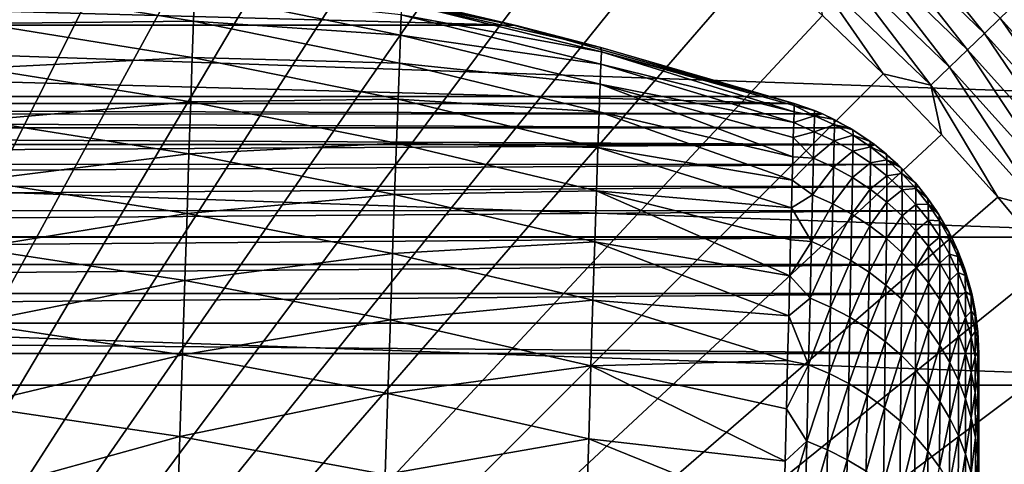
# Model space of a CAD drawing. Header units: metres. Extents: x -24 to 72, y -247 to 22.
# Tile 479 of 573: x 7.07 to 15.72, y 11.23 to 15.14. Entities that reach past the tile are written whole.
import ezdxf

# ---------------------------------------------------------------- set-up
doc = ezdxf.new("R2010")
doc.units = ezdxf.units.M
doc.layers.add('solid_509589_MEDIA_SW0001', color=7, linetype='CONTINUOUS')

msp = doc.modelspace()

# ---------------------------------------------------------------- linework, layer by layer
at = {"layer": 'solid_509589_MEDIA_SW0001'}
for points in [[(7.244887, 19.424294, 132.530869), (6.546972, 19.670504, 132.530869), (0, 0, 132.892746)], [(7.933569, 19.15333, 132.530869), (7.244887, 19.424294, 132.530869), (0, 0, 132.892746)], [(8.612141, 18.857958, 132.530869), (7.933569, 19.15333, 132.530869), (0, 0, 132.892746)], [(9.279737, 18.538555, 132.530869), (8.612141, 18.857958, 132.530869), (0, 0, 132.892746)], [(9.93551, 18.195526, 132.530869), (9.279737, 18.538555, 132.530869), (0, 0, 132.892746)], [(10.578619, 17.829311, 132.530869), (9.93551, 18.195526, 132.530869), (0, 0, 132.892746)], [(11.208249, 17.440376, 132.530869), (10.578619, 17.829311, 132.530869), (0, 0, 132.892746)], [(11.823595, 17.029215, 132.530869), (11.208249, 17.440376, 132.530869), (0, 0, 132.892746)], [(12.423874, 16.596352, 132.530869), (11.823595, 17.029215, 132.530869), (0, 0, 132.892746)], [(13.00832, 16.14234, 132.530869), (12.423874, 16.596352, 132.530869), (0, 0, 132.892746)], [(14.593171, 16.207357, 132.148819), (14.464377, 16.06432, 132.280243), (15.549733, 15.016203, 132.280243)], [(15.68819, 15.14991, 132.148819), (14.593171, 16.207357, 132.148819), (15.549733, 15.016203, 132.280243)], [(13.576189, 15.667758, 132.530869), (13.00832, 16.14234, 132.530869), (0, 0, 132.892746)], [(14.464377, 16.06432, 132.280243), (14.3253, 15.909858, 132.385696), (15.400221, 14.87182, 132.385696)], [(15.549733, 15.016203, 132.280243), (14.464377, 16.06432, 132.280243), (15.400221, 14.87182, 132.385696)], [(14.3253, 15.909858, 132.385696), (14.178271, 15.746566, 132.463425), (15.242159, 14.719182, 132.463425)], [(15.400221, 14.87182, 132.385696), (14.3253, 15.909858, 132.385696), (15.242159, 14.719182, 132.463425)], [(14.178271, 15.746566, 132.463425), (14.025755, 15.577179, 132.5121), (15.078198, 14.560847, 132.5121)], [(15.242159, 14.719182, 132.463425), (14.178271, 15.746566, 132.463425), (15.078198, 14.560847, 132.5121)], [(14.126758, 15.173208, 132.530869), (13.576189, 15.667758, 132.530869), (0, 0, 132.892746)], [(-17.236036, 14.462679), (-16.185291, 15.629663), (17.236036, 14.462679)], [(-16.185291, 15.629663), (16.185291, 15.629663), (17.236036, 14.462679)], [(11.413088, 15.089697, 133.193756), (-11.415295, 15.089074, 133.193756), (-8.915095, 15.642687, 133.193756)], [(11.413088, 15.089697, 133.193756), (-8.915095, 15.642687, 133.193756), (8.909823, 15.644173, 133.193756)], [(11.413088, 15.089697, 133.193756), (8.909823, 15.644173, 133.193756), (10.423511, 15.326017, 244.809753)], [(14.025755, 15.577179, 132.5121), (14.126758, 15.173208, 132.530869), (14.659324, 14.659324, 132.530869)], [(15.078198, 14.560847, 132.5121), (14.025755, 15.577179, 132.5121), (14.659324, 14.659324, 132.530869)], [(8.600342, 15.122923, 253.175781), (6.742977, 15.426916, 253.170914), (6.733913, 15.103906, 255.235352)], [(8.600342, 15.122923, 253.175781), (8.608658, 15.373515, 251.098099), (6.742977, 15.426916, 253.170914)], [(10.418452, 15.001773, 251.112167), (8.608658, 15.373515, 251.098099), (8.600342, 15.122923, 253.175781)], [(10.418452, 15.001773, 251.112167), (10.425028, 15.179905, 249.019806), (8.608658, 15.373515, 251.098099)], [(11.413088, 15.089697, 133.193756), (10.423511, 15.326017, 244.809753), (11.447177, 15.08116, 244.809753)], [(10.42892, 15.287428, 246.918381), (11.447177, 15.08116, 244.809753), (10.423511, 15.326017, 244.809753)], [(10.425028, 15.179905, 249.019806), (12.184424, 14.853062, 246.926208), (10.42892, 15.287428, 246.918381)], [(10.42892, 15.287428, 246.918381), (12.180499, 14.890753, 244.809753), (11.447177, 15.08116, 244.809753)], [(10.42892, 15.287428, 246.918381), (12.184424, 14.853062, 246.926208), (12.180499, 14.890753, 244.809753)], [(15.813272, 15.270699, 131.993607), (15.68819, 15.14991, 132.148819), (16.706779, 14.018653, 132.148819)], [(14.659324, 14.659324, 132.530869), (14.126758, 15.173208, 132.530869), (0, 0, 132.892746)], [(10.418452, 15.001773, 251.112167), (12.180363, 14.746848, 249.034714), (10.425028, 15.179905, 249.019806)], [(10.425028, 15.179905, 249.019806), (12.180363, 14.746848, 249.034714), (12.184424, 14.853062, 246.926208)], [(15.68819, 15.14991, 132.148819), (15.549733, 15.016203, 132.280243), (16.559332, 13.89493, 132.280243)], [(16.706779, 14.018653, 132.148819), (15.68819, 15.14991, 132.148819), (16.559332, 13.89493, 132.280243)], [(-11.415295, 15.089074, 133.193756), (13.879194, 14.400562, 133.193756), (-13.879194, 14.400562, 133.193756)], [(11.413088, 15.089697, 133.193756), (13.879194, 14.400562, 133.193756), (-11.415295, 15.089074, 133.193756)], [(8.589544, 14.802808, 255.241058), (6.733913, 15.103906, 255.235352), (6.722677, 14.711727, 257.285614)], [(8.589544, 14.802808, 255.241058), (8.600342, 15.122923, 253.175781), (6.733913, 15.103906, 255.235352)], [(10.409332, 14.7539, 253.193573), (8.600342, 15.122923, 253.175781), (8.589544, 14.802808, 255.241058)], [(10.409332, 14.7539, 253.193573), (10.418452, 15.001773, 251.112167), (8.600342, 15.122923, 253.175781)], [(11.413088, 15.089697, 133.193756), (13.879194, 14.400562, 244.809753), (13.879194, 14.400562, 133.193756)], [(11.413088, 15.089697, 133.193756), (12.180499, 14.890753, 244.809753), (13.879194, 14.400562, 244.809753)], [(11.413088, 15.089697, 133.193756), (11.447177, 15.08116, 244.809753), (12.180499, 14.890753, 244.809753)], [(10.409332, 14.7539, 253.193573), (12.173945, 14.570768, 251.133408), (10.418452, 15.001773, 251.112167)], [(10.418452, 15.001773, 251.112167), (12.173945, 14.570768, 251.133408), (12.180363, 14.746848, 249.034714)], [(15.549733, 15.016203, 132.280243), (15.400221, 14.87182, 132.385696), (16.400112, 13.761328, 132.385696)], [(16.559332, 13.89493, 132.280243), (15.549733, 15.016203, 132.280243), (16.400112, 13.761328, 132.385696)], [(12.184424, 14.853062, 246.926208), (13.879194, 14.400562, 244.809753), (12.180499, 14.890753, 244.809753)], [(8.576406, 14.414065, 257.292053), (8.589544, 14.802808, 255.241058), (6.722677, 14.711727, 257.285614)], [(10.397805, 14.437151, 255.262146), (8.589544, 14.802808, 255.241058), (8.576406, 14.414065, 257.292053)], [(10.397805, 14.437151, 255.262146), (10.409332, 14.7539, 253.193573), (8.589544, 14.802808, 255.241058)], [(12.184424, 14.853062, 246.926208), (12.180363, 14.746848, 249.034714), (13.877098, 14.325654, 247.909073)], [(12.184424, 14.853062, 246.926208), (13.878666, 14.381843, 246.359177), (13.879194, 14.400562, 244.809753)], [(12.184424, 14.853062, 246.926208), (13.877098, 14.325654, 247.909073), (13.878666, 14.381843, 246.359177)], [(15.400221, 14.87182, 132.385696), (15.242159, 14.719182, 132.463425), (16.231789, 13.620088, 132.463425)], [(16.400112, 13.761328, 132.385696), (15.400221, 14.87182, 132.385696), (16.231789, 13.620088, 132.463425)], [(8.576406, 14.414065, 257.292053), (6.722677, 14.711727, 257.285614), (6.7094, 14.251297, 259.319794)], [(10.397805, 14.437151, 255.262146), (12.165291, 14.32566, 253.220459), (10.409332, 14.7539, 253.193573)], [(10.409332, 14.7539, 253.193573), (12.165291, 14.32566, 253.220459), (12.173945, 14.570768, 251.133408)], [(12.180363, 14.746848, 249.034714), (12.173945, 14.570768, 251.133408), (13.874516, 14.231953, 249.458755)], [(12.180363, 14.746848, 249.034714), (13.874516, 14.231953, 249.458755), (13.877098, 14.325654, 247.909073)], [(15.242159, 14.719182, 132.463425), (15.078198, 14.560847, 132.5121), (16.057182, 13.473576, 132.5121)], [(16.231789, 13.620088, 132.463425), (15.242159, 14.719182, 132.463425), (16.057182, 13.473576, 132.5121)], [(15.173208, 14.126758, 132.530869), (14.659324, 14.659324, 132.530869), (0, 0, 132.892746)], [(15.078198, 14.560847, 132.5121), (14.659324, 14.659324, 132.530869), (15.173208, 14.126758, 132.530869)], [(12.173945, 14.570768, 251.133408), (12.165291, 14.32566, 253.220459), (13.866414, 13.932125, 252.5522)], [(12.173945, 14.570768, 251.133408), (13.866414, 13.932125, 252.5522), (13.870944, 14.100765, 251.006775)], [(12.173945, 14.570768, 251.133408), (13.870944, 14.100765, 251.006775), (13.874516, 14.231953, 249.458755)], [(15.078198, 14.560847, 132.5121), (15.173208, 14.126758, 132.530869), (15.667758, 13.576189, 132.530869)], [(16.057182, 13.473576, 132.5121), (15.078198, 14.560847, 132.5121), (15.667758, 13.576189, 132.530869)], [(-18.202648, 13.225469), (-17.236036, 14.462679), (18.202648, 13.225469)], [(-17.236036, 14.462679), (17.236036, 14.462679), (18.202648, 13.225469)], [(-14.128855, 14.307304, 133.193756), (-13.879194, 14.400562, 133.193756), (14.12726, 14.307815, 133.193756)], [(-13.879194, 14.400562, 133.193756), (13.879194, 14.400562, 133.193756), (14.12726, 14.307815, 133.193756)], [(8.56107, 13.957583, 259.326874), (8.576406, 14.414065, 257.292053), (6.7094, 14.251297, 259.319794)], [(10.384009, 14.052389, 257.31601), (8.576406, 14.414065, 257.292053), (8.56107, 13.957583, 259.326874)], [(10.384009, 14.052389, 257.31601), (10.397805, 14.437151, 255.262146), (8.576406, 14.414065, 257.292053)], [(10.384009, 14.052389, 257.31601), (12.15452, 14.012357, 255.294022), (10.397805, 14.437151, 255.262146)], [(10.397805, 14.437151, 255.262146), (12.15452, 14.012357, 255.294022), (12.165291, 14.32566, 253.220459)], [(14.05781, 14.28998, 247.262909), (13.878666, 14.381843, 246.359177), (13.877098, 14.325654, 247.909073)], [(13.878666, 14.381843, 246.359177), (14.05799, 14.33706, 244.809753), (13.879194, 14.400562, 244.809753)], [(14.05781, 14.28998, 247.262909), (14.05799, 14.33706, 244.809753), (13.878666, 14.381843, 246.359177)], [(13.879194, 14.400562, 133.193756), (14.05799, 14.33706, 244.809753), (14.126555, 14.30813, 244.809753)], [(14.12726, 14.307815, 133.193756), (13.879194, 14.400562, 133.193756), (14.126555, 14.30813, 244.809753)], [(13.879194, 14.400562, 133.193756), (13.879194, 14.400562, 244.809753), (14.05799, 14.33706, 244.809753)], [(-14.128855, 14.307304, 133.193756), (14.363544, 14.18655, 133.193756), (-14.365097, 14.186256, 133.193756)], [(-14.128855, 14.307304, 133.193756), (14.12726, 14.307815, 133.193756), (14.363544, 14.18655, 133.193756)], [(12.165291, 14.32566, 253.220459), (12.15452, 14.012357, 255.294022), (13.860956, 13.72615, 254.093689)], [(12.165291, 14.32566, 253.220459), (13.860956, 13.72615, 254.093689), (13.866414, 13.932125, 252.5522)], [(14.05781, 14.28998, 247.262909), (13.877098, 14.325654, 247.909073), (13.874516, 14.231953, 249.458755)], [(14.054401, 14.150208, 249.70372), (14.05781, 14.28998, 247.262909), (13.874516, 14.231953, 249.458755)], [(14.231565, 14.2117, 247.263382), (14.05781, 14.28998, 247.262909), (14.054401, 14.150208, 249.70372)], [(14.05781, 14.28998, 247.262909), (14.126555, 14.30813, 244.809753), (14.05799, 14.33706, 244.809753)], [(14.05781, 14.28998, 247.262909), (14.230882, 14.258894, 244.809753), (14.126555, 14.30813, 244.809753)], [(14.231565, 14.2117, 247.263382), (14.230882, 14.258894, 244.809753), (14.05781, 14.28998, 247.262909)], [(14.12726, 14.307815, 133.193756), (14.126555, 14.30813, 244.809753), (14.230882, 14.258894, 244.809753)], [(14.12726, 14.307815, 133.193756), (14.230882, 14.258894, 244.809753), (14.362453, 14.187196, 244.809753)], [(14.363544, 14.18655, 133.193756), (14.12726, 14.307815, 133.193756), (14.362453, 14.187196, 244.809753)], [(8.56107, 13.957583, 259.326874), (6.7094, 14.251297, 259.319794), (6.694214, 13.723528, 261.335999)], [(14.054401, 14.150208, 249.70372), (13.874516, 14.231953, 249.458755), (13.870944, 14.100765, 251.006775)], [(14.22895, 14.071856, 249.704468), (14.231565, 14.2117, 247.263382), (14.054401, 14.150208, 249.70372)], [(14.395805, 14.120667, 247.263275), (14.231565, 14.2117, 247.263382), (14.22895, 14.071856, 249.704468)], [(14.231565, 14.2117, 247.263382), (14.362453, 14.187196, 244.809753), (14.230882, 14.258894, 244.809753)], [(14.231565, 14.2117, 247.263382), (14.39458, 14.167952, 244.809753), (14.362453, 14.187196, 244.809753)], [(14.395805, 14.120667, 247.263275), (14.39458, 14.167952, 244.809753), (14.231565, 14.2117, 247.263382)], [(-14.365097, 14.186256, 133.193756), (14.585182, 14.038223, 133.193756), (-14.585606, 14.038886, 133.193756)], [(-14.365097, 14.186256, 133.193756), (14.363544, 14.18655, 133.193756), (14.585182, 14.038223, 133.193756)], [(15.667758, 13.576189, 132.530869), (15.173208, 14.126758, 132.530869), (0, 0, 132.892746)], [(14.048687, 13.918866, 252.129425), (14.054401, 14.150208, 249.70372), (13.870944, 14.100765, 251.006775)], [(14.22895, 14.071856, 249.704468), (14.054401, 14.150208, 249.70372), (14.048687, 13.918866, 252.129425)], [(14.394193, 13.980622, 249.704041), (14.395805, 14.120667, 247.263275), (14.22895, 14.071856, 249.704468)], [(14.363544, 14.18655, 133.193756), (14.362453, 14.187196, 244.809753), (14.39458, 14.167952, 244.809753)], [(14.363544, 14.18655, 133.193756), (14.547646, 14.066009, 244.809753), (14.583594, 14.039424, 244.809753)], [(14.585182, 14.038223, 133.193756), (14.363544, 14.18655, 133.193756), (14.583594, 14.039424, 244.809753)], [(14.363544, 14.18655, 133.193756), (14.39458, 14.167952, 244.809753), (14.547646, 14.066009, 244.809753)], [(14.549877, 14.018141, 247.262589), (14.395805, 14.120667, 247.263275), (14.394193, 13.980622, 249.704041)], [(14.395805, 14.120667, 247.263275), (14.547646, 14.066009, 244.809753), (14.39458, 14.167952, 244.809753)], [(14.549877, 14.018141, 247.262589), (14.547646, 14.066009, 244.809753), (14.395805, 14.120667, 247.263275)], [(-14.585606, 14.038886, 133.193756), (14.585182, 14.038223, 133.193756), (-14.787996, 13.866875, 133.193756)], [(-14.787996, 13.866875, 133.193756), (14.585182, 14.038223, 133.193756), (14.789211, 13.864739, 133.193756)], [(10.36808, 13.600474, 259.353333), (10.384009, 14.052389, 257.31601), (8.56107, 13.957583, 259.326874)], [(10.36808, 13.600474, 259.353333), (12.141751, 13.631695, 257.352264), (10.384009, 14.052389, 257.31601)], [(10.384009, 14.052389, 257.31601), (12.141751, 13.631695, 257.352264), (12.15452, 14.012357, 255.294022)], [(14.048687, 13.918866, 252.129425), (13.870944, 14.100765, 251.006775), (13.866414, 13.932125, 252.5522)], [(14.224147, 13.840622, 252.13028), (14.22895, 14.071856, 249.704468), (14.048687, 13.918866, 252.129425)], [(14.394193, 13.980622, 249.704041), (14.22895, 14.071856, 249.704468), (14.224147, 13.840622, 252.13028)], [(14.54932, 13.877791, 249.702408), (14.549877, 14.018141, 247.262589), (14.394193, 13.980622, 249.704041)], [(14.549877, 14.018141, 247.262589), (14.583594, 14.039424, 244.809753), (14.547646, 14.066009, 244.809753)], [(14.693218, 13.905372, 247.261276), (14.549877, 14.018141, 247.262589), (14.54932, 13.877791, 249.702408)], [(14.549877, 14.018141, 247.262589), (14.690087, 13.954077, 244.809753), (14.583594, 14.039424, 244.809753)], [(14.693218, 13.905372, 247.261276), (14.690087, 13.954077, 244.809753), (14.549877, 14.018141, 247.262589)], [(14.585182, 14.038223, 133.193756), (14.583594, 14.039424, 244.809753), (14.690087, 13.954077, 244.809753)], [(14.585182, 14.038223, 133.193756), (14.690087, 13.954077, 244.809753), (14.786536, 13.867303, 244.809753)], [(14.789211, 13.864739, 133.193756), (14.585182, 14.038223, 133.193756), (14.786536, 13.867303, 244.809753)], [(8.543681, 13.434252, 261.343597), (8.56107, 13.957583, 259.326874), (6.694214, 13.723528, 261.335999)], [(10.36808, 13.600474, 259.353333), (8.56107, 13.957583, 259.326874), (8.543681, 13.434252, 261.343597)], [(12.15452, 14.012357, 255.294022), (12.141751, 13.631695, 257.352264), (13.854599, 13.482961, 255.630173)], [(12.15452, 14.012357, 255.294022), (13.854599, 13.482961, 255.630173), (13.860956, 13.72615, 254.093689)], [(14.048687, 13.918866, 252.129425), (13.866414, 13.932125, 252.5522), (13.860956, 13.72615, 254.093689)], [(14.390537, 13.749413, 252.129333), (14.394193, 13.980622, 249.704041), (14.224147, 13.840622, 252.13028)], [(14.54932, 13.877791, 249.702408), (14.394193, 13.980622, 249.704041), (14.390537, 13.749413, 252.129333)], [(14.693218, 13.905372, 247.261276), (14.786536, 13.867303, 244.809753), (14.690087, 13.954077, 244.809753)], [(-14.787996, 13.866875, 133.193756), (14.789211, 13.864739, 133.193756), (-14.969128, 13.672878, 133.193756)], [(-14.969128, 13.672878, 133.193756), (14.789211, 13.864739, 133.193756), (14.971471, 13.669621, 133.193756)], [(14.040796, 13.597193, 254.537277), (14.048687, 13.918866, 252.129425), (13.860956, 13.72615, 254.093689)], [(14.224147, 13.840622, 252.13028), (14.048687, 13.918866, 252.129425), (14.040796, 13.597193, 254.537277)], [(14.546889, 13.646544, 252.126526), (14.54932, 13.877791, 249.702408), (14.390537, 13.749413, 252.129333)], [(14.69362, 13.764661, 249.699524), (14.54932, 13.877791, 249.702408), (14.546889, 13.646544, 252.126526)], [(14.69362, 13.764661, 249.699524), (14.693218, 13.905372, 247.261276), (14.54932, 13.877791, 249.702408)], [(14.693218, 13.905372, 247.261276), (14.8222, 13.832644, 244.809753), (14.786536, 13.867303, 244.809753)], [(14.825494, 13.783373, 247.259369), (14.8222, 13.832644, 244.809753), (14.693218, 13.905372, 247.261276)], [(14.825494, 13.783373, 247.259369), (14.693218, 13.905372, 247.261276), (14.69362, 13.764661, 249.699524)], [(14.789211, 13.864739, 133.193756), (14.786536, 13.867303, 244.809753), (14.8222, 13.832644, 244.809753)], [(14.789211, 13.864739, 133.193756), (14.943253, 13.702917, 244.809753), (14.968288, 13.673444, 244.809753)], [(14.971471, 13.669621, 133.193756), (14.789211, 13.864739, 133.193756), (14.968288, 13.673444, 244.809753)], [(14.789211, 13.864739, 133.193756), (14.8222, 13.832644, 244.809753), (14.943253, 13.702917, 244.809753)], [(14.217279, 13.519232, 254.538086), (14.224147, 13.840622, 252.13028), (14.040796, 13.597193, 254.537277)], [(14.390537, 13.749413, 252.129333), (14.224147, 13.840622, 252.13028), (14.217279, 13.519232, 254.538086)], [(14.692343, 13.533345, 252.121811), (14.69362, 13.764661, 249.699524), (14.546889, 13.646544, 252.126526)], [(14.826657, 13.642308, 249.695419), (14.69362, 13.764661, 249.699524), (14.692343, 13.533345, 252.121811)], [(14.826657, 13.642308, 249.695419), (14.825494, 13.783373, 247.259369), (14.69362, 13.764661, 249.699524)], [(14.825494, 13.783373, 247.259369), (14.943253, 13.702917, 244.809753), (14.8222, 13.832644, 244.809753)], [(14.946574, 13.652881, 247.256897), (14.943253, 13.702917, 244.809753), (14.825494, 13.783373, 247.259369)], [(14.946574, 13.652881, 247.256897), (14.825494, 13.783373, 247.259369), (14.826657, 13.642308, 249.695419)], [(-14.969128, 13.672878, 133.193756), (14.971471, 13.669621, 133.193756), (-15.126608, 13.459374, 133.193756)], [(-15.126608, 13.459374, 133.193756), (14.971471, 13.669621, 133.193756), (15.128972, 13.45626, 133.193756)], [(8.543681, 13.434252, 261.343597), (6.694214, 13.723528, 261.335999), (6.677251, 13.129333, 263.332336)], [(14.040796, 13.597193, 254.537277), (13.860956, 13.72615, 254.093689), (13.854599, 13.482961, 255.630173)], [(14.384951, 13.428267, 254.536438), (14.390537, 13.749413, 252.129333), (14.217279, 13.519232, 254.538086)], [(14.546889, 13.646544, 252.126526), (14.390537, 13.749413, 252.129333), (14.384951, 13.428267, 254.536438)], [(14.946574, 13.652881, 247.256897), (14.968288, 13.673444, 244.809753), (14.943253, 13.702917, 244.809753)], [(14.946574, 13.652881, 247.256897), (15.053454, 13.565023, 244.809753), (14.968288, 13.673444, 244.809753)], [(14.971471, 13.669621, 133.193756), (14.968288, 13.673444, 244.809753), (15.053454, 13.565023, 244.809753)], [(14.971471, 13.669621, 133.193756), (15.053454, 13.565023, 244.809753), (15.126338, 13.460285, 244.809753)], [(15.128972, 13.45626, 133.193756), (14.971471, 13.669621, 133.193756), (15.126338, 13.460285, 244.809753)], [(10.350157, 13.082267, 261.372223), (10.36808, 13.600474, 259.353333), (8.543681, 13.434252, 261.343597)], [(10.350157, 13.082267, 261.372223), (12.127104, 13.184507, 259.393402), (10.36808, 13.600474, 259.353333)], [(10.36808, 13.600474, 259.353333), (12.127104, 13.184507, 259.393402), (12.141751, 13.631695, 257.352264)], [(12.141751, 13.631695, 257.352264), (12.127104, 13.184507, 259.393402), (13.839327, 12.885707, 258.683472)], [(12.141751, 13.631695, 257.352264), (13.839327, 12.885707, 258.683472), (13.847378, 13.202732, 257.160522)], [(12.141751, 13.631695, 257.352264), (13.847378, 13.202732, 257.160522), (13.854599, 13.482961, 255.630173)], [(14.03086, 13.186429, 256.924591), (14.040796, 13.597193, 254.537277), (13.854599, 13.482961, 255.630173)], [(14.217279, 13.519232, 254.538086), (14.040796, 13.597193, 254.537277), (14.03086, 13.186429, 256.924591)], [(14.542686, 13.325614, 254.532257), (14.546889, 13.646544, 252.126526), (14.384951, 13.428267, 254.536438)], [(14.692343, 13.533345, 252.121811), (14.546889, 13.646544, 252.126526), (14.542686, 13.325614, 254.532257)], [(14.826357, 13.410953, 252.115219), (14.826657, 13.642308, 249.695419), (14.692343, 13.533345, 252.121811)], [(14.948248, 13.511554, 249.690125), (14.826657, 13.642308, 249.695419), (14.826357, 13.410953, 252.115219)], [(14.948248, 13.511554, 249.690125), (14.946574, 13.652881, 247.256897), (14.826657, 13.642308, 249.695419)], [(15.05643, 13.514414, 247.253876), (15.053454, 13.565023, 244.809753), (14.946574, 13.652881, 247.256897)], [(15.05643, 13.514414, 247.253876), (14.946574, 13.652881, 247.256897), (14.948248, 13.511554, 249.690125)], [(16.14234, 13.00832, 132.530869), (15.667758, 13.576189, 132.530869), (0, 0, 132.892746)], [(14.208469, 13.10892, 256.925171), (14.217279, 13.519232, 254.538086), (14.03086, 13.186429, 256.924591)], [(14.384951, 13.428267, 254.536438), (14.217279, 13.519232, 254.538086), (14.208469, 13.10892, 256.925171)], [(14.689476, 13.212632, 254.525467), (14.692343, 13.533345, 252.121811), (14.542686, 13.325614, 254.532257)], [(14.826357, 13.410953, 252.115219), (14.692343, 13.533345, 252.121811), (14.689476, 13.212632, 254.525467)], [(14.948687, 13.280259, 252.106827), (14.948248, 13.511554, 249.690125), (14.826357, 13.410953, 252.115219)], [(15.05835, 13.372997, 249.683762), (15.05643, 13.514414, 247.253876), (14.948248, 13.511554, 249.690125)], [(15.05835, 13.372997, 249.683762), (14.948248, 13.511554, 249.690125), (14.948687, 13.280259, 252.106827)], [(15.05643, 13.514414, 247.253876), (15.126338, 13.460285, 244.809753), (15.053454, 13.565023, 244.809753)], [(15.05643, 13.514414, 247.253876), (15.152656, 13.419162, 244.809753), (15.126338, 13.460285, 244.809753)], [(15.15503, 13.368316, 247.250366), (15.152656, 13.419162, 244.809753), (15.05643, 13.514414, 247.253876)], [(15.15503, 13.368316, 247.250366), (15.05643, 13.514414, 247.253876), (15.05835, 13.372997, 249.683762)], [(16.057182, 13.473576, 132.5121), (15.667758, 13.576189, 132.530869), (16.14234, 13.00832, 132.530869)], [(-15.126608, 13.459374, 133.193756), (15.128972, 13.45626, 133.193756), (-15.25847, 13.229033, 133.193756)], [(-15.25847, 13.229033, 133.193756), (15.128972, 13.45626, 133.193756), (15.25998, 13.227408, 133.193756)], [(8.524377, 12.844954, 263.340393), (8.543681, 13.434252, 261.343597), (6.677251, 13.129333, 263.332336)], [(10.350157, 13.082267, 261.372223), (8.543681, 13.434252, 261.343597), (8.524377, 12.844954, 263.340393)], [(14.03086, 13.186429, 256.924591), (13.854599, 13.482961, 255.630173), (13.847378, 13.202732, 257.160522)], [(14.377545, 13.01841, 256.922668), (14.384951, 13.428267, 254.536438), (14.208469, 13.10892, 256.925171)], [(14.542686, 13.325614, 254.532257), (14.384951, 13.428267, 254.536438), (14.377545, 13.01841, 256.922668)], [(14.824671, 13.090506, 254.516129), (14.826357, 13.410953, 252.115219), (14.689476, 13.212632, 254.525467)], [(14.948687, 13.280259, 252.106827), (14.826357, 13.410953, 252.115219), (14.824671, 13.090506, 254.516129)], [(15.128972, 13.45626, 133.193756), (15.126338, 13.460285, 244.809753), (15.152656, 13.419162, 244.809753)], [(15.128972, 13.45626, 133.193756), (15.240519, 13.265599, 244.809753), (15.258589, 13.230204, 244.809753)], [(15.25998, 13.227408, 133.193756), (15.128972, 13.45626, 133.193756), (15.258589, 13.230204, 244.809753)], [(15.128972, 13.45626, 133.193756), (15.152656, 13.419162, 244.809753), (15.240519, 13.265599, 244.809753)], [(15.15503, 13.368316, 247.250366), (15.240519, 13.265599, 244.809753), (15.152656, 13.419162, 244.809753)], [(14.53681, 12.916221, 256.91687), (14.542686, 13.325614, 254.532257), (14.377545, 13.01841, 256.922668)], [(14.689476, 13.212632, 254.525467), (14.542686, 13.325614, 254.532257), (14.53681, 12.916221, 256.91687)], [(15.059268, 13.141935, 252.096802), (15.05835, 13.372997, 249.683762), (14.948687, 13.280259, 252.106827)], [(15.156955, 13.227054, 249.676407), (15.05835, 13.372997, 249.683762), (15.059268, 13.141935, 252.096802)], [(15.156955, 13.227054, 249.676407), (15.15503, 13.368316, 247.250366), (15.05835, 13.372997, 249.683762)], [(15.242261, 13.214822, 247.246429), (15.240519, 13.265599, 244.809753), (15.15503, 13.368316, 247.250366)], [(15.242261, 13.214822, 247.246429), (15.15503, 13.368316, 247.250366), (15.156955, 13.227054, 249.676407)], [(14.947956, 12.960187, 254.504364), (14.948687, 13.280259, 252.106827), (14.824671, 13.090506, 254.516129)], [(15.059268, 13.141935, 252.096802), (14.948687, 13.280259, 252.106827), (14.947956, 12.960187, 254.504364)], [(15.242261, 13.214822, 247.246429), (15.258589, 13.230204, 244.809753), (15.240519, 13.265599, 244.809753)], [(-19.081202, 11.923001), (-18.202648, 13.225469), (19.081202, 11.923001)], [(-18.202648, 13.225469), (18.202648, 13.225469), (19.081202, 11.923001)], [(-15.25847, 13.229033, 133.193756), (15.25998, 13.227408, 133.193756), (-15.363045, 12.98488, 133.193756)], [(-15.363045, 12.98488, 133.193756), (15.25998, 13.227408, 133.193756), (15.3637, 12.98472, 133.193756)], [(10.350157, 13.082267, 261.372223), (12.110696, 12.671624, 261.415527), (12.127104, 13.184507, 259.393402)], [(12.127104, 13.184507, 259.393402), (12.110696, 12.671624, 261.415527), (13.83048, 12.532099, 260.197998)], [(12.127104, 13.184507, 259.393402), (13.83048, 12.532099, 260.197998), (13.839327, 12.885707, 258.683472)], [(14.03086, 13.186429, 256.924591), (13.847378, 13.202732, 257.160522), (13.839327, 12.885707, 258.683472)], [(14.019009, 12.687815, 259.288574), (14.03086, 13.186429, 256.924591), (13.839327, 12.885707, 258.683472)], [(14.208469, 13.10892, 256.925171), (14.03086, 13.186429, 256.924591), (14.019009, 12.687815, 259.288574)], [(14.685108, 12.803732, 256.907806), (14.689476, 13.212632, 254.525467), (14.53681, 12.916221, 256.91687)], [(14.824671, 13.090506, 254.516129), (14.689476, 13.212632, 254.525467), (14.685108, 12.803732, 256.907806)], [(15.158103, 12.996458, 252.085297), (15.156955, 13.227054, 249.676407), (15.059268, 13.141935, 252.096802)], [(15.243993, 13.074004, 249.668198), (15.156955, 13.227054, 249.676407), (15.158103, 12.996458, 252.085297)], [(15.243993, 13.074004, 249.668198), (15.242261, 13.214822, 247.246429), (15.156955, 13.227054, 249.676407)], [(15.242261, 13.214822, 247.246429), (15.316832, 13.104123, 244.809753), (15.258589, 13.230204, 244.809753)], [(15.317864, 13.054142, 247.242142), (15.316832, 13.104123, 244.809753), (15.242261, 13.214822, 247.246429)], [(15.317864, 13.054142, 247.242142), (15.242261, 13.214822, 247.246429), (15.243993, 13.074004, 249.668198)], [(15.25998, 13.227408, 133.193756), (15.258589, 13.230204, 244.809753), (15.316832, 13.104123, 244.809753)], [(15.25998, 13.227408, 133.193756), (15.316832, 13.104123, 244.809753), (15.363288, 12.985869, 244.809753)], [(15.3637, 12.98472, 133.193756), (15.25998, 13.227408, 133.193756), (15.363288, 12.985869, 244.809753)], [(8.524377, 12.844954, 263.340393), (6.677251, 13.129333, 263.332336), (6.658643, 12.46962, 265.306946)], [(10.330376, 12.498623, 263.370819), (10.350157, 13.082267, 261.372223), (8.524377, 12.844954, 263.340393)], [(10.330376, 12.498623, 263.370819), (12.110696, 12.671624, 261.415527), (10.350157, 13.082267, 261.372223)], [(14.19784, 12.610921, 259.288818), (14.208469, 13.10892, 256.925171), (14.019009, 12.687815, 259.288574)], [(14.377545, 13.01841, 256.922668), (14.208469, 13.10892, 256.925171), (14.19784, 12.610921, 259.288818)], [(14.821673, 12.682165, 256.895477), (14.824671, 13.090506, 254.516129), (14.685108, 12.803732, 256.907806)], [(14.947956, 12.960187, 254.504364), (14.824671, 13.090506, 254.516129), (14.821673, 12.682165, 256.895477)], [(15.059237, 12.822408, 254.490387), (15.059268, 13.141935, 252.096802), (14.947956, 12.960187, 254.504364)], [(15.158103, 12.996458, 252.085297), (15.059268, 13.141935, 252.096802), (15.059237, 12.822408, 254.490387)], [(15.245155, 12.844151, 252.072495), (15.243993, 13.074004, 249.668198), (15.158103, 12.996458, 252.085297)], [(15.319267, 12.914077, 249.659271), (15.243993, 13.074004, 249.668198), (15.245155, 12.844151, 252.072495)], [(15.319267, 12.914077, 249.659271), (15.317864, 13.054142, 247.242142), (15.243993, 13.074004, 249.668198)], [(15.317864, 13.054142, 247.242142), (15.363288, 12.985869, 244.809753), (15.316832, 13.104123, 244.809753)], [(-15.363045, 12.98488, 133.193756), (15.3637, 12.98472, 133.193756), (-15.438732, 12.730682, 133.193756)], [(-15.438732, 12.730682, 133.193756), (15.3637, 12.98472, 133.193756), (15.438988, 12.73058, 133.193756)], [(16.596352, 12.423874, 132.530869), (16.14234, 13.00832, 132.530869), (0, 0, 132.892746)], [(14.368434, 12.52107, 259.285248), (14.377545, 13.01841, 256.922668), (14.19784, 12.610921, 259.288818)], [(14.53681, 12.916221, 256.91687), (14.377545, 13.01841, 256.922668), (14.368434, 12.52107, 259.285248)], [(15.158516, 12.6777, 254.474426), (15.158103, 12.996458, 252.085297), (15.059237, 12.822408, 254.490387)], [(15.245155, 12.844151, 252.072495), (15.158103, 12.996458, 252.085297), (15.158516, 12.6777, 254.474426)], [(15.317864, 13.054142, 247.242142), (15.380734, 12.93573, 244.809753), (15.363288, 12.985869, 244.809753)], [(15.381406, 12.886559, 247.237549), (15.380734, 12.93573, 244.809753), (15.317864, 13.054142, 247.242142)], [(15.381406, 12.886559, 247.237549), (15.317864, 13.054142, 247.242142), (15.319267, 12.914077, 249.659271)], [(15.3637, 12.98472, 133.193756), (15.363288, 12.985869, 244.809753), (15.380734, 12.93573, 244.809753)], [(15.3637, 12.98472, 133.193756), (15.380734, 12.93573, 244.809753), (15.431726, 12.760676, 244.809753)], [(15.438988, 12.73058, 133.193756), (15.3637, 12.98472, 133.193756), (15.431726, 12.760676, 244.809753)], [(14.529364, 12.419582, 259.27771), (14.53681, 12.916221, 256.91687), (14.368434, 12.52107, 259.285248)], [(14.685108, 12.803732, 256.907806), (14.53681, 12.916221, 256.91687), (14.529364, 12.419582, 259.27771)], [(14.946119, 12.552524, 256.880096), (14.947956, 12.960187, 254.504364), (14.821673, 12.682165, 256.895477)], [(15.059237, 12.822408, 254.490387), (14.947956, 12.960187, 254.504364), (14.946119, 12.552524, 256.880096)], [(15.32028, 12.685254, 252.058624), (15.319267, 12.914077, 249.659271), (15.245155, 12.844151, 252.072495)], [(15.382412, 12.747539, 249.649765), (15.319267, 12.914077, 249.659271), (15.32028, 12.685254, 252.058624)], [(15.382412, 12.747539, 249.649765), (15.381406, 12.886559, 247.237549), (15.319267, 12.914077, 249.659271)], [(15.381406, 12.886559, 247.237549), (15.431726, 12.760676, 244.809753), (15.380734, 12.93573, 244.809753)], [(8.503302, 12.190573, 265.315369), (8.524377, 12.844954, 263.340393), (6.658643, 12.46962, 265.306946)], [(10.330376, 12.498623, 263.370819), (8.524377, 12.844954, 263.340393), (8.503302, 12.190573, 265.315369)], [(14.019009, 12.687815, 259.288574), (13.839327, 12.885707, 258.683472), (13.83048, 12.532099, 260.197998)], [(15.058309, 12.415592, 256.861908), (15.059237, 12.822408, 254.490387), (14.946119, 12.552524, 256.880096)], [(15.158516, 12.6777, 254.474426), (15.059237, 12.822408, 254.490387), (15.058309, 12.415592, 256.861908)], [(15.245778, 12.526422, 254.456741), (15.245155, 12.844151, 252.072495), (15.158516, 12.6777, 254.474426)], [(15.32028, 12.685254, 252.058624), (15.245155, 12.844151, 252.072495), (15.245778, 12.526422, 254.456741)], [(15.432232, 12.712522, 247.232727), (15.431726, 12.760676, 244.809753), (15.381406, 12.886559, 247.237549)], [(15.432232, 12.712522, 247.232727), (15.381406, 12.886559, 247.237549), (15.382412, 12.747539, 249.649765)], [(-15.438732, 12.730682, 133.193756), (15.438988, 12.73058, 133.193756), (-15.484626, 12.46921, 133.193756)], [(-15.484626, 12.46921, 133.193756), (15.438988, 12.73058, 133.193756), (15.484675, 12.468669, 133.193756)], [(14.679327, 12.307852, 259.266144), (14.685108, 12.803732, 256.907806), (14.529364, 12.419582, 259.27771)], [(14.821673, 12.682165, 256.895477), (14.685108, 12.803732, 256.907806), (14.679327, 12.307852, 259.266144)], [(15.383174, 12.520021, 252.0439), (15.382412, 12.747539, 249.649765), (15.32028, 12.685254, 252.058624)], [(15.432844, 12.574786, 249.639832), (15.382412, 12.747539, 249.649765), (15.383174, 12.520021, 252.0439)], [(15.432844, 12.574786, 249.639832), (15.432232, 12.712522, 247.232727), (15.382412, 12.747539, 249.649765)], [(15.438988, 12.73058, 133.193756), (15.431726, 12.760676, 244.809753), (15.438996, 12.730579, 244.809753)], [(15.432232, 12.712522, 247.232727), (15.438996, 12.730579, 244.809753), (15.431726, 12.760676, 244.809753)], [(15.432232, 12.712522, 247.232727), (15.469193, 12.579132, 244.809753), (15.438996, 12.730579, 244.809753)], [(15.438988, 12.73058, 133.193756), (15.438996, 12.730579, 244.809753), (15.469193, 12.579132, 244.809753)], [(15.484675, 12.468669, 133.193756), (15.438988, 12.73058, 133.193756), (15.469193, 12.579132, 244.809753)], [(10.330376, 12.498623, 263.370819), (12.092647, 12.09388, 263.416901), (12.110696, 12.671624, 261.415527)], [(12.110696, 12.671624, 261.415527), (12.092647, 12.09388, 263.416901), (13.820874, 12.14226, 261.702759)], [(12.110696, 12.671624, 261.415527), (13.820874, 12.14226, 261.702759), (13.83048, 12.532099, 260.197998)], [(14.005373, 12.102591, 261.626495), (14.019009, 12.687815, 259.288574), (13.83048, 12.532099, 260.197998)], [(14.19784, 12.610921, 259.288818), (14.019009, 12.687815, 259.288574), (14.005373, 12.102591, 261.626495)], [(14.817442, 12.18713, 259.250641), (14.821673, 12.682165, 256.895477), (14.679327, 12.307852, 259.266144)], [(14.946119, 12.552524, 256.880096), (14.821673, 12.682165, 256.895477), (14.817442, 12.18713, 259.250641)], [(15.158233, 12.271948, 256.841217), (15.158516, 12.6777, 254.474426), (15.058309, 12.415592, 256.861908)], [(15.245778, 12.526422, 254.456741), (15.158516, 12.6777, 254.474426), (15.158233, 12.271948, 256.841217)], [(15.320924, 12.368827, 254.437637), (15.32028, 12.685254, 252.058624), (15.245778, 12.526422, 254.456741)], [(15.383174, 12.520021, 252.0439), (15.32028, 12.685254, 252.058624), (15.320924, 12.368827, 254.437637)], [(15.469493, 12.532678, 247.227768), (15.469193, 12.579132, 244.809753), (15.432232, 12.712522, 247.232727)], [(15.469493, 12.532678, 247.227768), (15.432232, 12.712522, 247.232727), (15.432844, 12.574786, 249.639832)], [(14.185512, 12.026468, 261.626282), (14.19784, 12.610921, 259.288818), (14.005373, 12.102591, 261.626495)], [(14.368434, 12.52107, 259.285248), (14.19784, 12.610921, 259.288818), (14.185512, 12.026468, 261.626282)], [(14.943238, 12.058459, 259.231384), (14.946119, 12.552524, 256.880096), (14.817442, 12.18713, 259.250641)], [(15.058309, 12.415592, 256.861908), (14.946119, 12.552524, 256.880096), (14.943238, 12.058459, 259.231384)], [(15.43332, 12.348801, 252.028564), (15.432844, 12.574786, 249.639832), (15.383174, 12.520021, 252.0439)], [(15.469775, 12.396379, 249.629623), (15.432844, 12.574786, 249.639832), (15.43332, 12.348801, 252.028564)], [(15.469775, 12.396379, 249.629623), (15.469493, 12.532678, 247.227768), (15.432844, 12.574786, 249.639832)], [(15.484675, 12.468669, 133.193756), (15.469193, 12.579132, 244.809753), (15.484716, 12.468319, 244.809753)], [(15.469493, 12.532678, 247.227768), (15.484716, 12.468319, 244.809753), (15.469193, 12.579132, 244.809753)], [(-15.484626, 12.46921, 133.193756), (15.5, 12.203134, 133.193756), (-15.5, 12.203133, 133.193756)], [(-15.484626, 12.46921, 133.193756), (15.484675, 12.468669, 133.193756), (15.5, 12.203134, 133.193756)], [(8.503302, 12.190573, 265.315369), (6.658643, 12.46962, 265.306946), (6.638521, 11.745295, 267.257904)], [(10.308873, 11.850399, 265.34729), (10.330376, 12.498623, 263.370819), (8.503302, 12.190573, 265.315369)], [(10.308873, 11.850399, 265.34729), (12.092647, 12.09388, 263.416901), (10.330376, 12.498623, 263.370819)], [(14.005373, 12.102591, 261.626495), (13.83048, 12.532099, 260.197998), (13.820874, 12.14226, 261.702759)], [(14.357727, 11.937471, 261.621521), (14.368434, 12.52107, 259.285248), (14.185512, 12.026468, 261.626282)], [(14.529364, 12.419582, 259.27771), (14.368434, 12.52107, 259.285248), (14.357727, 11.937471, 261.621521)], [(15.245892, 12.121979, 256.818359), (15.245778, 12.526422, 254.456741), (15.158233, 12.271948, 256.841217)], [(15.320924, 12.368827, 254.437637), (15.245778, 12.526422, 254.456741), (15.245892, 12.121979, 256.818359)], [(15.383706, 12.205154, 254.417435), (15.383174, 12.520021, 252.0439), (15.320924, 12.368827, 254.437637)], [(15.43332, 12.348801, 252.028564), (15.383174, 12.520021, 252.0439), (15.383706, 12.205154, 254.417435)], [(15.469493, 12.532678, 247.227768), (15.492181, 12.392899, 244.809753), (15.484716, 12.468319, 244.809753)], [(15.469493, 12.532678, 247.227768), (15.492311, 12.34773, 247.222733), (15.492181, 12.392899, 244.809753)], [(15.469775, 12.396379, 249.629623), (15.492311, 12.34773, 247.222733), (15.469493, 12.532678, 247.227768)], [(15.484675, 12.468669, 133.193756), (15.492181, 12.392899, 244.809753), (15.5, 12.203133, 244.809753)], [(15.5, 12.203134, 133.193756), (15.484675, 12.468669, 133.193756), (15.5, 12.203133, 244.809753)], [(15.484675, 12.468669, 133.193756), (15.484716, 12.468319, 244.809753), (15.492181, 12.392899, 244.809753)], [(17.029215, 11.823595, 132.530869), (16.596352, 12.423874, 132.530869), (0, 0, 132.892746)], [(14.520447, 11.836917, 261.612061), (14.529364, 12.419582, 259.27771), (14.357727, 11.937471, 261.621521)], [(14.679327, 12.307852, 259.266144), (14.529364, 12.419582, 259.27771), (14.520447, 11.836917, 261.612061)], [(15.056531, 11.922668, 259.20871), (15.058309, 12.415592, 256.861908), (14.943238, 12.058459, 259.231384)], [(15.158233, 12.271948, 256.841217), (15.058309, 12.415592, 256.861908), (15.056531, 11.922668, 259.20871)], [(15.469996, 12.172072, 252.012848), (15.469775, 12.396379, 249.629623), (15.43332, 12.348801, 252.028564)], [(15.469775, 12.396379, 249.629623), (15.492378, 12.212926, 249.619293), (15.492311, 12.34773, 247.222733)], [(15.469996, 12.172072, 252.012848), (15.492378, 12.212926, 249.619293), (15.469775, 12.396379, 249.629623)], [(15.492311, 12.34773, 247.222733), (15.5, 12.203133, 244.809753), (15.492181, 12.392899, 244.809753)], [(14.672222, 11.726203, 261.597839), (14.679327, 12.307852, 259.266144), (14.520447, 11.836917, 261.612061)], [(14.817442, 12.18713, 259.250641), (14.679327, 12.307852, 259.266144), (14.672222, 11.726203, 261.597839)], [(15.321221, 11.96595, 256.793793), (15.320924, 12.368827, 254.437637), (15.245892, 12.121979, 256.818359)], [(15.383706, 12.205154, 254.417435), (15.320924, 12.368827, 254.437637), (15.321221, 11.96595, 256.793793)], [(15.433671, 12.035707, 254.396423), (15.43332, 12.348801, 252.028564), (15.383706, 12.205154, 254.417435)], [(15.469996, 12.172072, 252.012848), (15.43332, 12.348801, 252.028564), (15.433671, 12.035707, 254.396423)], [(15.492311, 12.34773, 247.222733), (15.5, 12.183434, 246.408981), (15.5, 12.203133, 244.809753)], [(15.492311, 12.34773, 247.222733), (15.5, 12.124456, 248.003204), (15.5, 12.183434, 246.408981)], [(15.492311, 12.34773, 247.222733), (15.492378, 12.212926, 249.619293), (15.5, 12.124456, 248.003204)], [(15.5, -8.1, 133.193756), (-15.5, 12.203133, 133.193756), (15.5, 12.203134, 133.193756)], [(15.5, -8.1, 133.193756), (-15.5, -8.1, 133.193756), (-15.5, 12.203133, 133.193756)], [(15.157291, 11.780373, 259.183044), (15.158233, 12.271948, 256.841217), (15.056531, 11.922668, 259.20871)], [(15.245892, 12.121979, 256.818359), (15.158233, 12.271948, 256.841217), (15.157291, 11.780373, 259.183044)], [(15.384023, 11.804086, 256.767822), (15.383706, 12.205154, 254.417435), (15.321221, 11.96595, 256.793793)], [(15.433671, 12.035707, 254.396423), (15.383706, 12.205154, 254.417435), (15.384023, 11.804086, 256.767822)], [(15.469996, 12.172072, 252.012848), (15.492428, 11.990357, 251.996948), (15.492378, 12.212926, 249.619293)], [(15.492378, 12.212926, 249.619293), (15.5, 11.889461, 251.173141), (15.5, 12.026384, 249.591705)], [(15.492378, 12.212926, 249.619293), (15.492428, 11.990357, 251.996948), (15.5, 11.889461, 251.173141)], [(15.492378, 12.212926, 249.619293), (15.5, 12.026384, 249.591705), (15.5, 12.124456, 248.003204)], [(15.5, -8.1, 133.193756), (15.5, 12.203134, 133.193756), (15.5, 12.203133, 244.809753)], [(15.5, 10.490571, 244.809753), (15.5, -8.1, 133.193756), (15.5, 12.203133, 244.809753)], [(15.5, 12.183434, 246.408981), (15.5, 10.490571, 244.809753), (15.5, 12.203133, 244.809753)], [(8.480597, 11.471991, 267.266663), (8.503302, 12.190573, 265.315369), (6.638521, 11.745295, 267.257904)], [(10.308873, 11.850399, 265.34729), (8.503302, 12.190573, 265.315369), (8.480597, 11.471991, 267.266663)], [(12.092647, 12.09388, 263.416901), (13.810547, 11.716476, 263.196747), (13.820874, 12.14226, 261.702759)], [(14.005373, 12.102591, 261.626495), (13.820874, 12.14226, 261.702759), (13.810547, 11.716476, 263.196747)], [(14.81205, 11.6066, 261.578888), (14.817442, 12.18713, 259.250641), (14.672222, 11.726203, 261.597839)], [(14.943238, 12.058459, 259.231384), (14.817442, 12.18713, 259.250641), (14.81205, 11.6066, 261.578888)], [(15.245524, 11.631985, 259.154816), (15.245892, 12.121979, 256.818359), (15.157291, 11.780373, 259.183044)], [(15.321221, 11.96595, 256.793793), (15.245892, 12.121979, 256.818359), (15.245524, 11.631985, 259.154816)], [(15.470162, 11.860894, 254.374939), (15.469996, 12.172072, 252.012848), (15.433671, 12.035707, 254.396423)], [(15.470162, 11.860894, 254.374939), (15.492428, 11.990357, 251.996948), (15.469996, 12.172072, 252.012848)], [(15.500015, 10.826021, 246.432861), (15.5, 10.490571, 244.809753), (15.5, 12.183434, 246.408981)], [(15.500015, 10.826021, 246.432861), (15.5, 12.183434, 246.408981), (15.5, 12.124456, 248.003204)], [(15.500057, 10.769047, 248.047821), (15.5, 12.124456, 248.003204), (15.5, 12.026384, 249.591705)], [(15.500057, 10.769047, 248.047821), (15.500015, 10.826021, 246.432861), (15.5, 12.124456, 248.003204)], [(10.308873, 11.850399, 265.34729), (12.073074, 11.452102, 265.39563), (12.092647, 12.09388, 263.416901)], [(12.092647, 12.09388, 263.416901), (12.073074, 11.452102, 265.39563), (13.799537, 11.25517, 264.678711)], [(12.092647, 12.09388, 263.416901), (13.799537, 11.25517, 264.678711), (13.810547, 11.716476, 263.196747)], [(13.990085, 11.431998, 263.935669), (14.005373, 12.102591, 261.626495), (13.810547, 11.716476, 263.196747)], [(14.185512, 12.026468, 261.626282), (14.005373, 12.102591, 261.626495), (13.990085, 11.431998, 263.935669)], [(14.171608, 11.356799, 263.934845), (14.185512, 12.026468, 261.626282), (13.990085, 11.431998, 263.935669)], [(14.357727, 11.937471, 261.621521), (14.185512, 12.026468, 261.626282), (14.171608, 11.356799, 263.934845)], [(14.939375, 11.479183, 261.555573), (14.943238, 12.058459, 259.231384), (14.81205, 11.6066, 261.578888)], [(15.056531, 11.922668, 259.20871), (14.943238, 12.058459, 259.231384), (14.939375, 11.479183, 261.555573)], [(15.433906, 11.636647, 256.740906), (15.433671, 12.035707, 254.396423), (15.384023, 11.804086, 256.767822)], [(15.470162, 11.860894, 254.374939), (15.433671, 12.035707, 254.396423), (15.433906, 11.636647, 256.740906)], [(15.500119, 10.671606, 249.6539), (15.5, 12.026384, 249.591705), (15.5, 11.889461, 251.173141)], [(15.500119, 10.671606, 249.6539), (15.500057, 10.769047, 248.047821), (15.5, 12.026384, 249.591705)], [(15.321191, 11.477777, 259.124481), (15.321221, 11.96595, 256.793793), (15.245524, 11.631985, 259.154816)], [(15.384023, 11.804086, 256.767822), (15.321221, 11.96595, 256.793793), (15.321191, 11.477777, 259.124481)], [(15.470162, 11.860894, 254.374939), (15.492463, 11.681155, 254.353256), (15.492428, 11.990357, 251.996948)], [(15.492428, 11.990357, 251.996948), (15.5, 11.71394, 252.746567), (15.5, 11.889461, 251.173141)], [(15.492428, 11.990357, 251.996948), (15.492463, 11.681155, 254.353256), (15.5, 11.71394, 252.746567)], [(-19.866144, 10.563422), (-19.081202, 11.923001), (19.866144, 10.563422)], [(-19.081202, 11.923001), (19.081202, 11.923001), (19.866144, 10.563422)], [(14.345538, 11.268846, 263.928772), (14.357727, 11.937471, 261.621521), (14.171608, 11.356799, 263.934845)], [(14.520447, 11.836917, 261.612061), (14.357727, 11.937471, 261.621521), (14.345538, 11.268846, 263.928772)], [(15.053955, 11.344815, 261.528229), (15.056531, 11.922668, 259.20871), (14.939375, 11.479183, 261.555573)], [(15.157291, 11.780373, 259.183044), (15.056531, 11.922668, 259.20871), (15.053955, 11.344815, 261.528229)], [(15.470279, 11.463981, 256.71344), (15.470162, 11.860894, 254.374939), (15.433906, 11.636647, 256.740906)], [(15.470279, 11.463981, 256.71344), (15.492463, 11.681155, 254.353256), (15.470162, 11.860894, 254.374939)], [(15.500196, 10.534052, 251.250351), (15.5, 11.889461, 251.173141), (15.5, 11.71394, 252.746567)], [(15.500196, 10.534052, 251.250351), (15.500119, 10.671606, 249.6539), (15.5, 11.889461, 251.173141)], [(17.440376, 11.208249, 132.530869), (17.029215, 11.823595, 132.530869), (0, 0, 132.892746)], [(10.285786, 11.13845, 267.299744), (10.308873, 11.850399, 265.34729), (8.480597, 11.471991, 267.266663)], [(10.285786, 11.13845, 267.299744), (12.073074, 11.452102, 265.39563), (10.308873, 11.850399, 265.34729)], [(14.510159, 11.169445, 263.917236), (14.520447, 11.836917, 261.612061), (14.345538, 11.268846, 263.928772)], [(14.672222, 11.726203, 261.597839), (14.520447, 11.836917, 261.612061), (14.510159, 11.169445, 263.917236)], [(15.15573, 11.204144, 261.497375), (15.157291, 11.780373, 259.183044), (15.053955, 11.344815, 261.528229)], [(15.245524, 11.631985, 259.154816), (15.157291, 11.780373, 259.183044), (15.15573, 11.204144, 261.497375)], [(15.384137, 11.317962, 259.09256), (15.384023, 11.804086, 256.767822), (15.321191, 11.477777, 259.124481)], [(15.433906, 11.636647, 256.740906), (15.384023, 11.804086, 256.767822), (15.384137, 11.317962, 259.09256)], [(8.480597, 11.471991, 267.266663), (6.638521, 11.745295, 267.257904), (6.617016, 10.957261, 269.18338)], [(13.990085, 11.431998, 263.935669), (13.810547, 11.716476, 263.196747), (13.799537, 11.25517, 264.678711)], [(14.663878, 11.059993, 263.900146), (14.672222, 11.726203, 261.597839), (14.510159, 11.169445, 263.917236)], [(14.81205, 11.6066, 261.578888), (14.672222, 11.726203, 261.597839), (14.663878, 11.059993, 263.900146)], [(15.470279, 11.463981, 256.71344), (15.492486, 11.286451, 256.68573), (15.492463, 11.681155, 254.353256)], [(15.492463, 11.681155, 254.353256), (15.5, 11.500129, 254.310837), (15.5, 11.71394, 252.746567)], [(15.492463, 11.681155, 254.353256), (15.5, 11.248367, 255.864853), (15.5, 11.500129, 254.310837)], [(15.492463, 11.681155, 254.353256), (15.492486, 11.286451, 256.68573), (15.5, 11.248367, 255.864853)], [(15.500284, 10.356737, 252.836411), (15.5, 11.71394, 252.746567), (15.5, 11.500129, 254.310837)], [(15.500284, 10.356737, 252.836411), (15.500196, 10.534052, 251.250351), (15.5, 11.71394, 252.746567)], [(14.805573, 10.941773, 263.877625), (14.81205, 11.6066, 261.578888), (14.663878, 11.059993, 263.900146)], [(14.939375, 11.479183, 261.555573), (14.81205, 11.6066, 261.578888), (14.805573, 10.941773, 263.877625)], [(15.244703, 11.057599, 261.463501), (15.245524, 11.631985, 259.154816), (15.15573, 11.204144, 261.497375)], [(15.321191, 11.477777, 259.124481), (15.245524, 11.631985, 259.154816), (15.244703, 11.057599, 261.463501)], [(15.434031, 11.152764, 259.059509), (15.433906, 11.636647, 256.740906), (15.384137, 11.317962, 259.09256)], [(15.470279, 11.463981, 256.71344), (15.433906, 11.636647, 256.740906), (15.434031, 11.152764, 259.059509)], [(8.456401, 10.690085, 269.192383), (8.480597, 11.471991, 267.266663), (6.617016, 10.957261, 269.18338)], [(10.285786, 11.13845, 267.299744), (8.480597, 11.471991, 267.266663), (8.456401, 10.690085, 269.192383)], [(10.285786, 11.13845, 267.299744), (12.052098, 10.747122, 267.349915), (12.073074, 11.452102, 265.39563)], [(12.073074, 11.452102, 265.39563), (12.052098, 10.747122, 267.349915), (13.787884, 10.758777, 266.147461)], [(12.073074, 11.452102, 265.39563), (13.787884, 10.758777, 266.147461), (13.799537, 11.25517, 264.678711)], [(13.990085, 11.431998, 263.935669), (13.799537, 11.25517, 264.678711), (13.787884, 10.758777, 266.147461)], [(13.973272, 10.677277, 266.213287), (13.990085, 11.431998, 263.935669), (13.787884, 10.758777, 266.147461)], [(14.171608, 11.356799, 263.934845), (13.990085, 11.431998, 263.935669), (13.973272, 10.677277, 266.213287)], [(14.93459, 10.815884, 263.850037), (14.939375, 11.479183, 261.555573), (14.805573, 10.941773, 263.877625)], [(15.053955, 11.344815, 261.528229), (14.939375, 11.479183, 261.555573), (14.93459, 10.815884, 263.850037)], [(15.320852, 10.905462, 261.427216), (15.321191, 11.477777, 259.124481), (15.244703, 11.057599, 261.463501)], [(15.384137, 11.317962, 259.09256), (15.321191, 11.477777, 259.124481), (15.320852, 10.905462, 261.427216)], [(15.470348, 10.98247, 259.025818), (15.470279, 11.463981, 256.71344), (15.434031, 11.152764, 259.059509)], [(15.470348, 10.98247, 259.025818), (15.492486, 11.286451, 256.68573), (15.470279, 11.463981, 256.71344)], [(15.500377, 10.140013, 254.411331), (15.5, 11.500129, 254.310837), (15.5, 11.248367, 255.864853)], [(15.500377, 10.140013, 254.411331), (15.500284, 10.356737, 252.836411), (15.5, 11.500129, 254.310837)], [(14.156249, 10.603147, 266.211761), (14.171608, 11.356799, 263.934845), (13.973272, 10.677277, 266.213287)], [(14.345538, 11.268846, 263.928772), (14.171608, 11.356799, 263.934845), (14.156249, 10.603147, 266.211761)], [(15.050627, 10.683213, 263.81781), (15.053955, 11.344815, 261.528229), (14.93459, 10.815884, 263.850037)], [(15.15573, 11.204144, 261.497375), (15.053955, 11.344815, 261.528229), (15.050627, 10.683213, 263.81781)], [(14.331977, 10.516418, 266.204254), (14.345538, 11.268846, 263.928772), (14.156249, 10.603147, 266.211761)], [(14.510159, 11.169445, 263.917236), (14.345538, 11.268846, 263.928772), (14.331977, 10.516418, 266.204254)], [(15.384063, 10.747931, 261.389099), (15.384137, 11.317962, 259.09256), (15.320852, 10.905462, 261.427216)], [(15.434031, 11.152764, 259.059509), (15.384137, 11.317962, 259.09256), (15.384063, 10.747931, 261.389099)], [(15.470348, 10.98247, 259.025818), (15.492498, 10.807378, 258.991943), (15.492486, 11.286451, 256.68573)], [(15.492486, 11.286451, 256.68573), (15.5, 10.959002, 257.407684), (15.5, 11.248367, 255.864853)], [(15.492486, 11.286451, 256.68573), (15.492498, 10.807378, 258.991943), (15.5, 10.959002, 257.407684)], [(15.500471, 9.884231, 255.974396), (15.5, 11.248367, 255.864853), (15.5, 10.959002, 257.407684)], [(15.500471, 9.884231, 255.974396), (15.500377, 10.140013, 254.411331), (15.5, 11.248367, 255.864853)]]:
    msp.add_3dface(points, dxfattribs=at)

doc.saveas('drawing.dxf')
